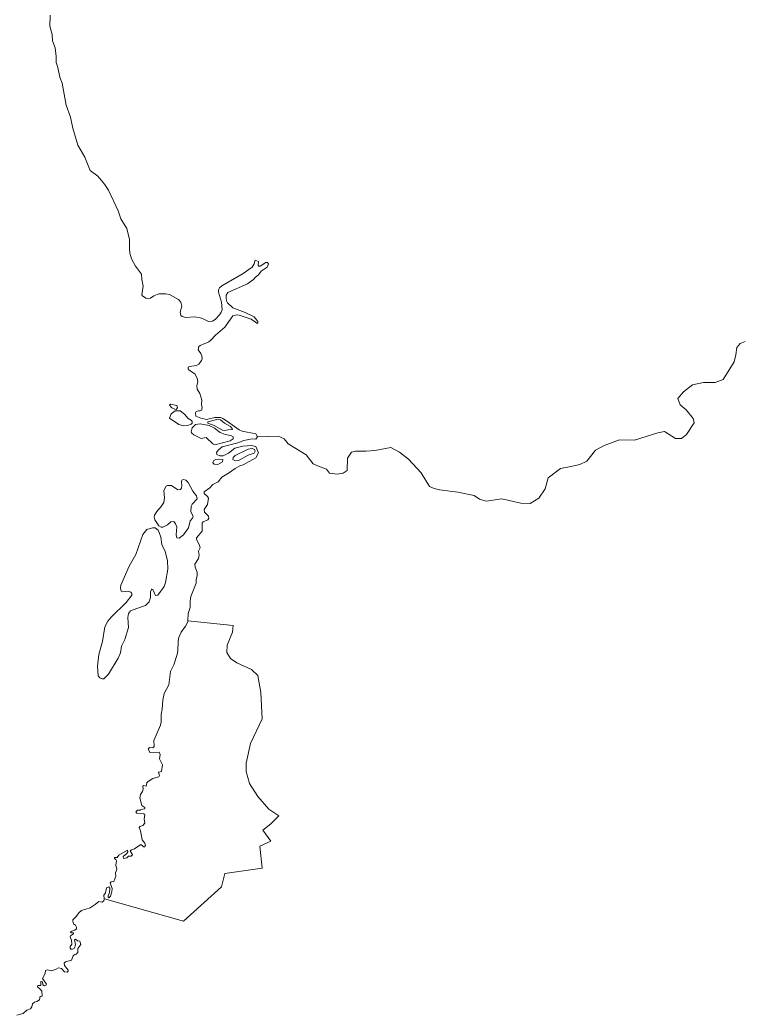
# Model space of a CAD drawing. Extents: x 369010 to 739155, y 6377141 to 6616555.
# Drawn here: x 505760 to 509558, y 6571211 to 6576430 of the extents above; entities that cross this region are included whole.
import ezdxf

# ---------------------------------------------------------------- set-up
doc = ezdxf.new("R2010")
doc.units = 0
doc.header["$LTSCALE"] = 40
doc.layers.add('1', color=7, linetype='Continuous', lineweight=13)

msp = doc.modelspace()

# ---------------------------------------------------------------- linework, layer by layer
at = {"layer": '1'}
for points in [[(505918.09, 6576454.64), (505916.77, 6576397.21), (505929.18, 6576352.69), (505931.33, 6576320.75), (505944.08, 6576282.68), (505950.2, 6576237.99), (505949.87, 6576206.22), (505958.47, 6576180.73), (505968.9, 6576129.75), (505980.49, 6576097.98), (506002.33, 6575983.28), (506024.35, 6575919.56), (506037.42, 6575862.3), (506064.23, 6575773.09), (506099.48, 6575709.37), (506128.78, 6575640.69), (506167.67, 6575610.4), (506203.42, 6575569.03), (506224.94, 6575536.75), (506275.58, 6575428.51), (506288.99, 6575387.47), (506319.94, 6575336.16), (506334.17, 6575278.9), (506333.67, 6575229.25), (506336.16, 6575206.24), (506344.1, 6575177.61), (506366.44, 6575137.56), (506397.23, 6575097.34), (506398.55, 6575068.05), (506406.83, 6575032.96), (506399.87, 6574988.11), (506402.36, 6574982.48), (506419.9, 6574970.07), (506432.64, 6574968.08), (506445.39, 6574970.23), (506461.94, 6574982.65), (506487.43, 6574993.24), (506525.66, 6574993.57), (506544.69, 6574990.09), (506592.19, 6574963.28), (506603.61, 6574948.88), (506608.08, 6574928.53), (506600.13, 6574896.75), (506603.28, 6574880.53), (506610.4, 6574873.74), (506629.43, 6574869.28), (506677.26, 6574872.25), (506713.84, 6574866.46), (506749.42, 6574848.09), (506768.95, 6574849.58), (506784.17, 6574859.18), (506806.19, 6574882.68), (506815.79, 6574896.75), (506819.59, 6574909.49), (506816.94, 6574950.21), (506801.72, 6575001.84)], [(506801.72, 6575001.84), (506801.39, 6575014.59), (506806.52, 6575024.52), (506818.6, 6575035.94), (506931.31, 6575100.82), (506977.15, 6575132.76), (506988.57, 6575150.47), (506994.36, 6575169.67), (507010.42, 6575162.88), (507008.76, 6575144.01), (507012.74, 6575139.05), (507019.36, 6575138.22), (507050.14, 6575158.08), (507058.41, 6575157.58), (507063.71, 6575151.46), (507056.26, 6575133.42), (507025.81, 6575112.73), (507010.42, 6575092.54), (506995.36, 6575080.79), (506984.1, 6575067.71), (506953.65, 6575046.03), (506851.04, 6575000.52), (506841.77, 6574986.62), (506840.61, 6574971.23), (506842.43, 6574956), (506847.56, 6574945.41), (506877.19, 6574919.42), (506940.58, 6574894.76), (506988.24, 6574872.59), (506995.36, 6574864.64), (507008.1, 6574847.93), (507007.6, 6574841.31), (507003.3, 6574837.33), (506994.7, 6574844.45), (506973.35, 6574860.17), (506910.29, 6574881.52), (506898.21, 6574883.34), (506875.53, 6574877.38), (506834.16, 6574819.29), (506785.5, 6574777.26), (506760.34, 6574749.62), (506749.75, 6574741.67), (506705.89, 6574722.47), (506697.78, 6574716.35), (506694.97, 6574699.3), (506708.7, 6574679.61), (506713.84, 6574668.02), (506715.66, 6574652.8), (506712.51, 6574643.86), (506697.28, 6574624.16), (506685.53, 6574617.71), (506648.46, 6574613.08), (506642.17, 6574608.61), (506642.34, 6574599.67), (506647.63, 6574593.21), (506677.59, 6574574.51), (506689.01, 6574551.51), (506692.49, 6574534.3), (506688.35, 6574511.46), (506689.34, 6574494.24), (506702.91, 6574470.08), (506713.17, 6574435.65), (506712.51, 6574412.65), (506715.66, 6574395.44), (506712.51, 6574383.69), (506705.56, 6574378.89), (506695.63, 6574380.21), (506684.21, 6574376.74), (506681.07, 6574369.45), (506682.89, 6574351.91), (506707.71, 6574340.49), (506738, 6574334.7), (506782.35, 6574344.63), (506810.99, 6574344.63), (506823.73, 6574340.16), (506847.89, 6574324.44), (506908.96, 6574279.58), (506926.18, 6574273.3), (506996.18, 6574259.56), (507006.12, 6574243.67), (507061.39, 6574245.82), (507114.69, 6574247.31), (507145.8, 6574232.58), (507166.82, 6574206.1), (507206.21, 6574181.61), (507260.16, 6574149.83), (507297.07, 6574101.01), (507325.21, 6574089.25), (507367.41, 6574073.7), (507383.63, 6574053.01), (507424.01, 6574047.88), (507455.13, 6574053.01), (507475.82, 6574066.25), (507477.31, 6574131.29), (507499.48, 6574162.41), (507520.17, 6574168.37), (507576.44, 6574168.37), (507620.47, 6574171.84), (507704.71, 6574186.74), (507751.38, 6574162.24)], [(507751.38, 6574162.24), (507797.72, 6574126.16), (507864.25, 6574054.5), (507907.12, 6573983.5), (507932.28, 6573971.75), (507959.58, 6573964.96), (508056.4, 6573952.38), (508141.47, 6573936.16), (508170.27, 6573916.14), (508204.36, 6573905.88), (508287.12, 6573917.63), (508386.25, 6573894.79), (508436.4, 6573893.3), (508480.76, 6573921.43), (508514.02, 6573970.92), (508530.41, 6574028.51), (508594.95, 6574076.51), (508657.85, 6574089.75), (508695.58, 6574098.69), (508733.31, 6574116.4), (508778.33, 6574172.67), (508824.18, 6574198.49), (508903.95, 6574227.29), (508982.4, 6574225.8), (509105.37, 6574264.03), (509140.12, 6574271.47), (509198.55, 6574234.57), (509229.66, 6574235.23), (509255.48, 6574255.92), (509296.19, 6574316.49), (509290.24, 6574339.5), (509253.16, 6574385.34), (509222.88, 6574410.5), (509209.64, 6574445.25), (509240.75, 6574479.18), (509287.92, 6574516.09), (509344.52, 6574529.16), (509406.59, 6574529.16), (509447.96, 6574543.89), (509506.38, 6574637.07), (509515.32, 6574672.66), (509520.45, 6574711.05), (509537.5, 6574733.23), (509563.32, 6574743.49)], [(509563.32, 6574743.49), (509537.5, 6574733.23), (509520.45, 6574711.05), (509515.32, 6574672.66), (509506.38, 6574637.07), (509447.96, 6574543.89), (509406.59, 6574529.16), (509344.52, 6574529.16), (509287.92, 6574516.09), (509240.75, 6574479.18), (509209.64, 6574445.25), (509222.88, 6574410.5), (509253.16, 6574385.34), (509290.24, 6574339.5), (509296.19, 6574316.49), (509255.48, 6574255.92), (509229.66, 6574235.23), (509198.55, 6574234.57)], [(508695.58, 6574098.69), (508657.85, 6574089.75), (508594.95, 6574076.51), (508530.41, 6574028.51), (508514.02, 6573970.92), (508480.76, 6573921.43), (508436.4, 6573893.3), (508386.25, 6573894.79), (508287.12, 6573917.63), (508204.36, 6573905.88), (508170.27, 6573916.14), (508141.47, 6573936.16), (508056.4, 6573952.38), (507959.58, 6573964.96), (507932.28, 6573971.75), (507907.12, 6573983.5), (507864.25, 6574054.5), (507797.72, 6574126.16), (507751.38, 6574162.24), (507704.71, 6574186.74), (507620.47, 6574171.84), (507576.44, 6574168.37), (507520.17, 6574168.37), (507499.48, 6574162.41), (507477.31, 6574131.29), (507475.82, 6574066.25), (507455.13, 6574053.01), (507424.01, 6574047.88), (507383.63, 6574053.01), (507367.41, 6574073.7), (507325.21, 6574089.25), (507297.07, 6574101.01), (507260.16, 6574149.83), (507206.21, 6574181.61), (507166.82, 6574206.1), (507145.8, 6574232.58), (507114.69, 6574247.31), (507061.39, 6574245.82), (507006.12, 6574243.67), (506996.52, 6574231.59), (506978.48, 6574233.74), (506933.79, 6574224.47), (506902.01, 6574212.39), (506819.92, 6574190.71), (506799.73, 6574174.16), (506791.13, 6574161.08), (506792.78, 6574150.33), (506808.34, 6574143.87), (506825.55, 6574144.53), (506853.69, 6574157.28), (506886.46, 6574184.42), (506928.82, 6574194.18), (506974.67, 6574197.49), (506997.18, 6574191.87), (507010.42, 6574160.26), (506996.52, 6574133.61), (506930.65, 6574096.54), (506912.27, 6574090.74), (506888.61, 6574078), (506853.02, 6574052.18), (506817.94, 6574031.83), (506799.73, 6574007.66), (506772.09, 6573993.59), (506756.2, 6573975.22), (506725.92, 6573955.69), (506726.91, 6573945.6), (506742.8, 6573930.87), (506748.26, 6573921.6), (506742.8, 6573889.16), (506725.92, 6573863.01), (506728.07, 6573848.78), (506749.42, 6573826.77), (506750.41, 6573817.17), (506745.94, 6573808.56), (506720.46, 6573798.46), (506715.16, 6573790.85), (506715.32, 6573748.15), (506686.36, 6573713.4), (506686.36, 6573707.11), (506702.42, 6573674.01), (506704.57, 6573661.26), (506696.29, 6573644.05), (506699.11, 6573623.03), (506696.95, 6573604.82), (506677.76, 6573575.53), (506678.75, 6573559.31), (506689.01, 6573533.82), (506689.01, 6573514.63), (506683.55, 6573495.59), (506683.88, 6573476.56), (506655.91, 6573406.39), (506651.77, 6573380.9), (506652.93, 6573349.12), (506642.83, 6573317.34), (506640.35, 6573278.62), (506877.35, 6573253.79), (506875.2, 6573218.54), (506846.57, 6573151.18), (506845.58, 6573112.12), (506863.62, 6573081.17)], [(509198.55, 6574234.57), (509140.12, 6574271.47), (509105.37, 6574264.03), (508982.4, 6574225.8), (508903.95, 6574227.29), (508824.18, 6574198.49), (508778.33, 6574172.67), (508733.31, 6574116.4), (508695.58, 6574098.69)], [(506226.26, 6571884.25), (506213.52, 6571878.78), (506208.72, 6571851.48), (506198.95, 6571840.39), (506201.6, 6571819.86), (506203.09, 6571819.86), (506617.02, 6571702.85), (506816.61, 6571882.76), (506833.83, 6571954.09), (507029.45, 6571982.22), (507018.53, 6572096.92), (507075.3, 6572123.73), (507034.58, 6572180.5), (507076.45, 6572213.27), (507117.83, 6572256.13), (507064.87, 6572290.89), (507008.27, 6572357.09), (506963.75, 6572426.11), (506947.03, 6572488.5), (506946.7, 6572531.53), (506968.21, 6572635.3), (507030.11, 6572765.06), (507023.99, 6572901.76), (507008.27, 6572991.8), (506973.84, 6573022.42), (506898.04, 6573058.33), (506863.62, 6573081.17), (506845.58, 6573112.12), (506846.57, 6573151.18), (506875.2, 6573218.54), (506877.35, 6573253.79), (506640.35, 6573278.62)], [(506640.35, 6573278.62), (506639.85, 6573272.66), (506627.77, 6573250.15), (506604.93, 6573219.86), (506594.01, 6573191.23), (506589.54, 6573172.03), (506587.72, 6573121.06), (506583.91, 6573102.02), (506567.7, 6573047.24), (506548.83, 6573012.82), (506540.88, 6572942.81), (506515.4, 6572896.96), (506508.78, 6572862.54), (506506.46, 6572815.37), (506500.5, 6572786.74), (506500.83, 6572749.17), (506497.85, 6572731.96), (506462.6, 6572651.69), (506463.26, 6572619.91), (506456.81, 6572612.79), (506441.58, 6572613.79), (506434.46, 6572608.16), (506433.31, 6572603.03), (506440.26, 6572588.3), (506459.95, 6572585.82), (506490.24, 6572590.29), (506495.04, 6572577.21), (506491.56, 6572554.21), (506507.45, 6572523.42), (506502.98, 6572488.67), (506488.42, 6572485.52), (506486.1, 6572482.38), (506491.56, 6572467.65), (506487.43, 6572460.03), (506456.81, 6572451.43), (506432.64, 6572436.2), (506424.7, 6572428.42), (506421.72, 6572411.04), (506409.97, 6572415.68), (506403.68, 6572410.71), (506405.5, 6572395.65), (506403.02, 6572384.23), (506392.76, 6572367.02), (506388.95, 6572349.81), (506399.87, 6572310.42), (506414.11, 6572299.83), (506414.11, 6572292.87), (506394.74, 6572289.07), (506391.6, 6572285.76), (506375.71, 6572285.76), (506368.26, 6572276.99), (506372.07, 6572269.87), (506408.81, 6572266.39), (506414.11, 6572260.1), (506411.62, 6572240.91), (506415.43, 6572217.74), (506404.67, 6572204.66), (506388.29, 6572200.52), (506385.81, 6572195.39), (506392.43, 6572176.86), (506400.21, 6572129.19), (506414.44, 6572112.31), (506418.24, 6572100.89), (506413.78, 6572093.77), (506408.81, 6572093.11), (506394.74, 6572105.03), (506359.99, 6572083.35), (506344.1, 6572076.89), (506337.98, 6572071.6), (506349.56, 6572052.07), (506343.77, 6572043.79), (506329.2, 6572043.46), (506321.09, 6572036.18), (506303.05, 6572032.37), (506301.73, 6572041.97), (506319.6, 6572057.53), (506325.89, 6572067.62), (506323.41, 6572075.4), (506278.56, 6572050.25), (506270.62, 6572038.16), (506256.22, 6572037.5), (506255.22, 6572032.7), (506262.84, 6572026.91), (506266.15, 6572019.96), (506262.84, 6571996.95), (506268.3, 6571974.11), (506260.35, 6571956.9), (506262.01, 6571939.69), (506252.74, 6571911.72), (506239, 6571909.73), (506232.72, 6571905.26), (506243.14, 6571875.31), (506242.15, 6571858.1), (506235.53, 6571834.26), (506225.6, 6571826.32), (506222.45, 6571828.64), (506222.12, 6571835.92), (506229.07, 6571853.13), (506231.06, 6571875.97), (506226.26, 6571884.25)], [(506863.62, 6573081.17), (506898.04, 6573058.33), (506973.84, 6573022.42), (507008.27, 6572991.8), (507023.99, 6572901.76), (507030.11, 6572765.06), (506968.21, 6572635.3), (506946.7, 6572531.53), (506947.03, 6572488.5), (506963.75, 6572426.11), (507008.27, 6572357.09), (507064.87, 6572290.89), (507117.83, 6572256.13), (507076.45, 6572213.27), (507034.58, 6572180.5), (507075.3, 6572123.73), (507018.53, 6572096.92), (507029.45, 6571982.22), (506833.83, 6571954.09), (506816.61, 6571882.76), (506617.02, 6571702.85), (506203.09, 6571819.86), (506201.6, 6571819.86), (506201.77, 6571818.04), (506199.78, 6571810.76), (506191.01, 6571803.31), (506174.13, 6571805.96), (506154.6, 6571790.07), (506128.28, 6571774.02), (506082.93, 6571759.12), (506068.37, 6571747.7), (506056.62, 6571729.5), (506037.42, 6571710.13), (506036.43, 6571702.69), (506040.56, 6571689.94), (506051.16, 6571682), (506057.12, 6571672.57), (506056.62, 6571663.96), (506049.83, 6571657.17), (506028.32, 6571650.06), (506025.01, 6571645.42), (506026, 6571642.28), (506038.74, 6571642.61), (506041.56, 6571639.96), (506040.56, 6571636.49), (506024.35, 6571626.39), (506022.86, 6571620.6), (506030.47, 6571603.38), (506031.13, 6571582.37), (506024.01, 6571569.95), (506023.19, 6571562.01), (506026.99, 6571556.55), (506035.93, 6571555.72), (506043.87, 6571560.02), (506048.01, 6571567.14), (506050.5, 6571581.21), (506046.36, 6571606.03), (506050.5, 6571609.18), (506062.58, 6571600.57), (506074, 6571598.92), (506079.46, 6571581.21), (506064.23, 6571560.02), (506063.57, 6571538.84), (506054.96, 6571529.9), (506048.01, 6571529.24), (506038.41, 6571522.29), (506029.81, 6571499.61), (505998.53, 6571491.01), (505992.57, 6571483.39), (505994.06, 6571471.31), (506013.26, 6571446.16), (506012.93, 6571441.36), (506007.46, 6571435.23), (505993.23, 6571438.38), (505978.17, 6571455.92), (505961.29, 6571458.57), (505949.21, 6571450.96), (505926.04, 6571443.51), (505902.7, 6571448.64), (505893.76, 6571444.17), (505891.28, 6571429.27), (505877.54, 6571403.13), (505899.22, 6571373.5), (505894.76, 6571365.22), (505889.29, 6571364.23), (505880.52, 6571369.36), (505878.54, 6571385.25), (505871.25, 6571386.91), (505868.61, 6571384.59), (505869.93, 6571366.88), (505854.04, 6571366.55), (505851.39, 6571358.27), (505864.8, 6571348.34), (505875.06, 6571335.93), (505876.55, 6571312.43), (505874.4, 6571308.46), (505865.13, 6571309.78), (505862.98, 6571290.09), (505848.58, 6571281.48), (505835.51, 6571278.34)], [(505835.51, 6571278.34), (505826.07, 6571270.72), (505822.76, 6571255), (505815.81, 6571243.58), (505795.78, 6571236.63), (505776.59, 6571218.42), (505743.15, 6571210.81)]]:
    msp.add_lwpolyline(points, dxfattribs=at)
for points in [[(506592.52, 6574307.89), (506600.8, 6574307.06), (506617.68, 6574301.93), (506639.03, 6574303.42), (506657.4, 6574309.54), (506663.19, 6574315.66), (506663.52, 6574323.61), (506660.05, 6574329.57), (506642.17, 6574339.17), (506622.15, 6574362.67), (506599.47, 6574379.55), (506573.98, 6574379.22), (506552.3, 6574364.32), (506544.69, 6574341.32)], [(506583.25, 6574407.68), (506549.82, 6574413.97), (506545.02, 6574408.84), (506556.11, 6574395.44), (506571.5, 6574387.82), (506578.45, 6574387.49), (506585.4, 6574394.94)], [(506852.36, 6574280.58), (506873.38, 6574281.9), (506874.54, 6574284.05), (506863.78, 6574297.79), (506832.83, 6574314.34), (506810.99, 6574331.88), (506793.11, 6574334.37), (506745.61, 6574321.95), (506745.61, 6574315.66), (506778.38, 6574303.09), (506821.74, 6574278.59), (506832, 6574276.44)], [(506782.35, 6574201.96), (506862.46, 6574222.65), (506877.52, 6574232.42), (506878.51, 6574243.34), (506865.77, 6574250.62), (506836.97, 6574256.41), (506809.99, 6574266.51), (506781.03, 6574288.19), (506752.4, 6574302.59), (506705.89, 6574311.69), (506680.4, 6574307.55), (506663.52, 6574291.34), (506658.72, 6574269.99), (506660.38, 6574264.03), (506671.47, 6574253.43), (506709.7, 6574234.73), (506737.01, 6574240.36), (506771.43, 6574207.26)], [(506976.99, 6574182.76), (506956.13, 6574178.96), (506888.94, 6574145.53), (506878.84, 6574135.6), (506876.53, 6574123.85), (506890.59, 6574117.56), (506906.15, 6574118.71), (506956.46, 6574146.85), (506987.74, 6574156.95), (506992.71, 6574167.87), (506990.56, 6574176.81)], [(506824.56, 6574122.85), (506824.06, 6574125.17), (506800.72, 6574126.49), (506787.98, 6574125.17), (506777.22, 6574120.04), (506772.42, 6574113.09), (506772.09, 6574107.29), (506778.38, 6574100.34), (506797.58, 6574097.7), (506821.41, 6574112.76)], [(506594.67, 6573711.24), (506617.35, 6573728.95), (506644.32, 6573766.36), (506653.26, 6573802.93), (506665.01, 6573817.17), (506668.98, 6573827.43), (506655.91, 6573850.93), (506658.06, 6573879.4), (506662.86, 6573890.48), (506689.01, 6573918.12), (506686.36, 6573933.52), (506666.67, 6573957.68), (506642.5, 6574003.52), (506630.75, 6574016.93), (506618.01, 6574019.74), (506609.73, 6574015.94), (506606.42, 6574009.81), (506609.4, 6573987.3), (506607.75, 6573974.23), (506601.13, 6573967.78), (506587.72, 6573965.95), (506554.62, 6573988.3), (506533.27, 6573988.3), (506526.32, 6573983.83), (506514.73, 6573961.15), (506518.21, 6573922.92), (506514.4, 6573899.75), (506501.33, 6573878.07), (506478.49, 6573851.92), (506466.41, 6573832.56), (506464.42, 6573822.3), (506468.06, 6573808.23), (506488.92, 6573776.78), (506501.16, 6573770.16), (506508.44, 6573770.49), (506532.94, 6573782.25), (506551.97, 6573798.13), (506567.36, 6573798.8), (506576.3, 6573787.21), (506581.93, 6573770.66), (506579.45, 6573729.95), (506582.59, 6573713.4)], [(506404.34, 6573730.94), (506367.93, 6573625.51), (506333.01, 6573564.44), (506288.32, 6573464.97), (506287.66, 6573449.75), (506291.3, 6573434.19), (506300.24, 6573430.05), (506328.21, 6573433.53), (506340.95, 6573429.39), (506346.58, 6573422.11), (506346.58, 6573412.84), (506316.46, 6573373.95), (506237.68, 6573297.48), (506221.46, 6573277.13), (506204.25, 6573246.51), (506192.83, 6573170.21), (506174.13, 6573101.36), (506166.68, 6573040.29), (506170.82, 6572989.32), (506178.26, 6572979.05), (506190.68, 6572973.92), (506199.45, 6572974.92), (506223.45, 6572998.25), (506275.25, 6573082.33), (506287.17, 6573110.3), (506292.79, 6573145.39), (506309.34, 6573180.31), (506328.87, 6573243.36), (506326.22, 6573295.66), (506328.87, 6573316.68), (506340.29, 6573330.25), (506372.07, 6573343.99), (506417.91, 6573358.39), (506438.44, 6573377.42), (506444.39, 6573401.25), (506445.39, 6573430.71), (506449.19, 6573442.47), (506452.01, 6573444.95), (506456.15, 6573442.8), (506470.21, 6573410.52), (506482.3, 6573412.18), (506515.4, 6573458.68), (506523.67, 6573479.7), (506535.42, 6573549.71), (506533.93, 6573595.56), (506521.52, 6573641.4), (506504.31, 6573679.63), (506498.18, 6573717.86), (506490.57, 6573740.87), (506484.28, 6573753.28), (506468.23, 6573766.36), (506454.32, 6573766.52), (506426.19, 6573758.25)]]:
    msp.add_lwpolyline(points, close=True, dxfattribs=at)

doc.saveas('drawing.dxf')
